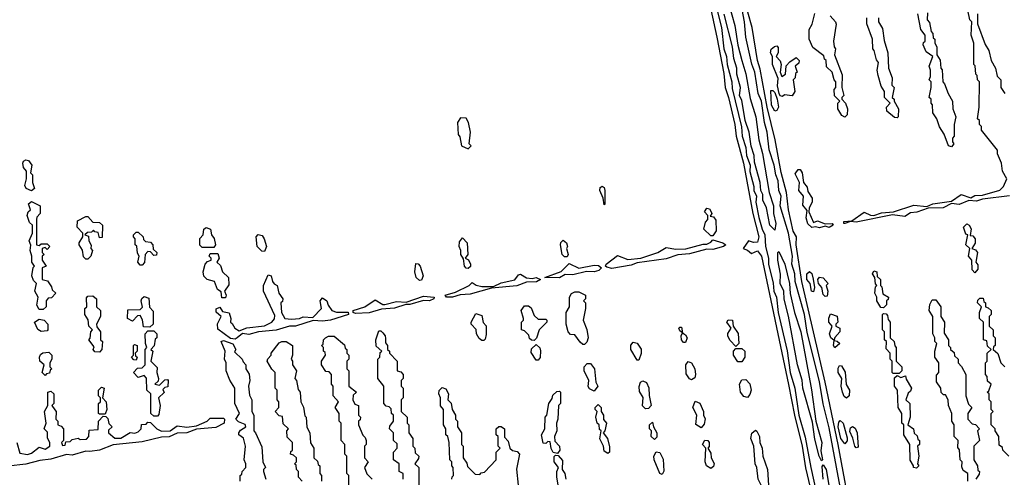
# Model space of a CAD drawing. Extents: x 2737310 to 2869991, y 870230 to 1012730.
# Tile 302 of 479: x 2788784 to 2793858, y 945095 to 947456. Entities that reach past the tile are written whole.
import ezdxf

# ---------------------------------------------------------------- set-up
doc = ezdxf.new("R2010")
doc.units = 0

msp = doc.modelspace()

# ---------------------------------------------------------------- linework, layer by layer
at = {"layer": '0CON02XD'}
for points in [[(2792224.3, 948065), (2792375.6, 947365), (2792411.7, 947178.3), (2792420, 947105), (2792435.7, 947054.3), (2792468.5, 946915), (2792476.7, 946855), (2792513.3, 946715), (2792561.9, 946455), (2792592.5, 946335), (2792585, 946308), (2792565, 946306), (2792540, 946315), (2792512.5, 946275), (2792535, 946267.5), (2792555, 946250), (2792585, 946263.3), (2792605.8, 946235), (2792745.8, 945574.2), (2792776.7, 945415), (2792816.5, 945255), (2792833.2, 945143.2), (2792897.5, 944875)], [(2792356.7, 947585), (2792400, 947415), (2792412.5, 947305), (2792426.7, 947265), (2792428.8, 947225), (2792453.3, 947135), (2792455, 947100), (2792503, 946903), (2792506.7, 946855), (2792526.4, 946796.4), (2792528.8, 946755), (2792547.5, 946705), (2792547, 946673), (2792567.5, 946595), (2792567.5, 946575), (2792580, 946545), (2792577.5, 946515), (2792592, 946435), (2792610, 946375), (2792623.3, 946345), (2792627.5, 946285), (2792643.3, 946225), (2792642, 946195), (2792666.4, 946096.4), (2792670, 946055), (2792683.3, 946025), (2792692, 945945), (2792738.3, 945748.3), (2792754.3, 945635), (2792778.8, 945555), (2792799.2, 945415), (2792832, 945302), (2792860, 945145), (2792964.2, 944675)], [(2792438.8, 947535), (2792468.8, 947425), (2792484.2, 947324.2), (2792505.8, 947245.8), (2792526.1, 947176.1), (2792548.8, 947048.8), (2792576.7, 946955), (2792592, 946835), (2792611.2, 946765), (2792646.2, 946565), (2792667.5, 946495), (2792667.5, 946455), (2792680, 946405), (2792675, 946370)], [(2793031.2, 944945), (2792955, 945350), (2792923.8, 945473.8), (2792905, 945590), (2792841.7, 945841.7), (2792828.6, 945935), (2792780, 946105), (2792778, 946145), (2792763.3, 946195), (2792765.8, 946235), (2792745.8, 946355), (2792702.5, 946495), (2792708, 946545), (2792696.2, 946575), (2792692, 946625), (2792680, 946655), (2792672, 946705), (2792646.2, 946785), (2792636, 946875), (2792621.2, 946925), (2792605.8, 947035), (2792588.8, 947075), (2792571.2, 947185), (2792556, 947226), (2792526.2, 947365), (2792519.2, 947445), (2792500.8, 947535)], [(2793885, 946547.1), (2793745, 946530), (2793715, 946520), (2793675, 946523.3), (2793625, 946502.5), (2793585, 946507.5), (2793542.5, 946485), (2793465, 946483.8), (2793407, 946463), (2793375, 946460), (2793345, 946441.1), (2793281.2, 946448.8), (2793095, 946412), (2793065, 946413.8), (2793035.8, 946404.2), (2793030, 946405), (2793030, 946415), (2793071.7, 946418.3), (2793135, 946463.3), (2793167.7, 946447.7), (2793185, 946446), (2793225, 946458.8), (2793286.4, 946463.6), (2793390.7, 946499.3), (2793457.5, 946492.5), (2793490, 946505), (2793585, 946520), (2793635, 946553.3), (2793685, 946536.7), (2793705, 946548), (2793745, 946550), (2793835, 946576.7), (2793853.3, 946595), (2793870, 946635), (2793847.5, 946675), (2793842.5, 946715), (2793823, 946763), (2793821.7, 946781.7), (2793740, 946885), (2793740, 946905), (2793730, 946915), (2793730, 946935), (2793720, 946945), (2793727.5, 947005), (2793730, 947135), (2793720, 947145), (2793717, 947167), (2793710, 947175), (2793707, 947217), (2793700, 947225), (2793700, 947335), (2793687.5, 947375), (2793690, 947445), (2793680, 947455), (2793670, 947505)], [(2792675, 946370), (2792650, 946395), (2792632.5, 946485), (2792612.5, 946525), (2792613, 946553), (2792602.5, 946575), (2792600, 946615), (2792570.7, 946720.7), (2792568.8, 946755), (2792553.6, 946803.6), (2792543.3, 946875), (2792522.5, 946935), (2792505, 947040), (2792493.6, 947063.6), (2792497.5, 947105), (2792480, 947175), (2792480, 947205), (2792463.8, 947255), (2792456.2, 947315), (2792413.6, 947483.6)], [(2793075.7, 944865), (2793001.4, 945265), (2792934.4, 945585), (2792814.2, 946105.8), (2792785.6, 946295), (2792786, 946335), (2792770, 946365), (2792745.8, 946475), (2792735.9, 946564.1), (2792708, 946668), (2792677.1, 946835), (2792635.6, 947005), (2792600.3, 947200.3), (2792585.6, 947245), (2792558.6, 947415), (2792535.6, 947495)], [(2793035, 946952.5), (2793020.7, 946960.7), (2793000, 946995), (2793000, 947025), (2793010, 947035), (2792983, 947063), (2792980, 947095), (2792990, 947105), (2792990, 947135), (2792980, 947145), (2792970, 947185), (2792941.7, 947211.7), (2792940, 947245), (2792931.7, 947251.7), (2792928.3, 947268.3), (2792871.7, 947311.7), (2792852.5, 947355), (2792852.5, 947405), (2792867, 947433), (2792881.7, 947488.3)], [(2792960, 947475), (2792987.5, 947445), (2792991.7, 947431.7), (2792977.5, 947345), (2792980, 947315), (2792987.5, 947305), (2792982.5, 947275), (2793021.7, 947171.7), (2793020, 947105), (2793030, 947065), (2793020, 947055), (2793020, 947045), (2793040, 947025), (2793050, 946995), (2793047.5, 946965), (2793035, 946952.5)], [(2793305, 946950), (2793291.7, 946951.7), (2793253, 946983), (2793250, 947005), (2793270, 947025), (2793240, 947055), (2793240, 947085), (2793223, 947113), (2793208.3, 947168.3), (2793202.5, 947195), (2793210, 947235), (2793198.3, 947248.3), (2793187, 947297), (2793180, 947305), (2793177.5, 947355), (2793150, 947435), (2793150, 947465)], [(2793210, 947465), (2793210, 947445), (2793229.3, 947409.3), (2793238.3, 947348.3), (2793257.5, 947285), (2793260, 947205), (2793280, 947155), (2793278.3, 947118.3), (2793290, 947105), (2793280, 947055), (2793290, 947045), (2793290, 947035), (2793312.5, 946995), (2793310, 946955), (2793305, 946950)], [(2793585, 946800), (2793570, 946805), (2793547.5, 946865), (2793523, 946903), (2793510, 946945), (2793490, 946975), (2793487, 947017), (2793480, 947025), (2793480, 947045), (2793470, 947055), (2793480, 947105), (2793480, 947135), (2793470, 947145), (2793477.5, 947162.5), (2793477.5, 947195), (2793470, 947215), (2793490, 947265), (2793455, 947290), (2793440, 947325), (2793441.7, 947338.3), (2793450, 947345), (2793450, 947375), (2793427.5, 947405), (2793412.5, 947485)], [(2793461.7, 947491.7), (2793460, 947455), (2793471.7, 947441.7), (2793480, 947395), (2793490, 947385), (2793491.7, 947361.7), (2793500, 947355), (2793500, 947335), (2793510, 947315), (2793510, 947275), (2793527, 947247), (2793530, 947205), (2793537, 947197), (2793540, 947135), (2793550, 947125), (2793567.5, 947075), (2793590, 947035), (2793592.5, 946995), (2793607.5, 946955), (2793600, 946915), (2793600, 946855), (2793590, 946845), (2793590, 946825), (2793597.5, 946815), (2793585, 946800)], [(2793720, 947485), (2793720, 947435), (2793758.3, 947328.3), (2793777, 947297), (2793790, 947245), (2793812.5, 947205), (2793820, 947165), (2793840, 947145), (2793840, 947105), (2793860, 947075)], [(2792715, 947060), (2792703.3, 947063.3), (2792697.5, 947075), (2792688.8, 947115), (2792693, 947153), (2792662.5, 947225), (2792663.3, 947265), (2792653.3, 947285), (2792656.4, 947303.6), (2792673, 947317), (2792685, 947320), (2792691.7, 947311.7), (2792692.5, 947285), (2792682.5, 947265), (2792702.5, 947242.5), (2792707.5, 947225), (2792702.5, 947185), (2792711.7, 947161.7), (2792730, 947175), (2792733, 947217), (2792751.7, 947238.3), (2792785, 947260), (2792800, 947245), (2792798.3, 947231.7), (2792780, 947215), (2792790, 947185), (2792781.7, 947178.3), (2792780, 947155), (2792770, 947145), (2792777.5, 947085), (2792765, 947062.5), (2792725, 947067.5), (2792715, 947060)], [(2792675, 946983.3), (2792657.5, 947015), (2792655, 947090), (2792665, 947090), (2792675, 947080), (2792687.5, 947045), (2792693.3, 947005), (2792685, 946987.5), (2792675, 946983.3)], [(2791095, 946790), (2791110, 946805), (2791100, 946815), (2791107.5, 946875), (2791097.5, 946925), (2791085, 946947.5), (2791055, 946950), (2791040, 946925), (2791043, 946863), (2791051.7, 946851.7), (2791060, 946805), (2791095, 946790)], [(2788845, 946572.5), (2788817.5, 946585), (2788810.7, 946600.7), (2788820, 946635), (2788820, 946675), (2788803.9, 946693.9), (2788800, 946715), (2788803.8, 946726.2), (2788815, 946732.5), (2788829.3, 946729.3), (2788847.5, 946705), (2788840, 946665), (2788850, 946655), (2788850, 946615), (2788860, 946585), (2788845, 946572.5)], [(2792905, 946381.4), (2792885, 946387.5), (2792865, 946383.3), (2792845, 946402.5), (2792836.7, 946433.3), (2792841.7, 946471.7), (2792819.5, 946499.5), (2792822.5, 946545), (2792798, 946575), (2792802.5, 946615), (2792780.7, 946660.7), (2792795, 946683.3), (2792805, 946682.5), (2792816.7, 946665), (2792822.5, 946615), (2792842.5, 946592.5), (2792845, 946570), (2792866.7, 946535), (2792867.5, 946515), (2792852.5, 946485), (2792850, 946465), (2792875, 946410), (2792895, 946417.5), (2792935, 946402.5), (2792970, 946405), (2792976.2, 946395), (2792955, 946384.3), (2792935, 946390), (2792905, 946381.4)], [(2791795, 946500), (2791790, 946535), (2791773.3, 946575), (2791775, 946590), (2791785, 946597.5), (2791795, 946590), (2791800, 946575), (2791800, 946505), (2791795, 946500)], [(2788905, 945960), (2788885, 945960), (2788873, 945983), (2788880, 946025), (2788862.5, 946055), (2788870, 946095), (2788855, 946110), (2788847.5, 946135), (2788853, 946177), (2788860, 946185), (2788847.5, 946205), (2788847.5, 946235), (2788837.5, 946265), (2788841.7, 946291.7), (2788832.5, 946315), (2788850, 946355), (2788850, 946395), (2788835, 946410), (2788822.5, 946445), (2788827.5, 946465), (2788840, 946475), (2788830, 946505), (2788845, 946517.5), (2788890, 946495), (2788890, 946455), (2788873, 946437), (2788870, 946425), (2788870, 946295), (2788885, 946290), (2788895, 946300), (2788925, 946300), (2788940, 946285), (2788925, 946270), (2788915, 946280), (2788900, 946275), (2788900, 946255), (2788910, 946245), (2788900, 946235), (2788900, 946215), (2788920, 946185), (2788900, 946175), (2788900, 946115), (2788928.3, 946108.3), (2788948.3, 946078.3), (2788951.7, 946061.7), (2788970, 946045), (2788948.3, 946021.7), (2788931.7, 946018.3), (2788920, 946005), (2788920, 945975), (2788905, 945960)], [(2792355, 946340), (2792345, 946340), (2792310, 946375), (2792318.3, 946411.7), (2792330, 946425), (2792330, 946445), (2792313.3, 946465), (2792325, 946482.5), (2792339.3, 946479.3), (2792347.5, 946465), (2792350, 946455), (2792341.7, 946441.7), (2792358.3, 946438.3), (2792371.7, 946421.7), (2792373, 946367), (2792355, 946340)], [(2789135, 946220), (2789125, 946220), (2789113, 946233), (2789107, 946267), (2789090, 946295), (2789090, 946305), (2789110, 946335), (2789110, 946355), (2789080, 946385), (2789081.7, 946418.3), (2789125, 946440), (2789135, 946440), (2789161.7, 946411.7), (2789195, 946410), (2789210, 946395), (2789208.3, 946331.7), (2789195, 946330), (2789188.3, 946358.3), (2789171.7, 946361.7), (2789165, 946370), (2789155, 946360), (2789133, 946357), (2789120, 946345), (2789138.3, 946338.3), (2789140, 946315), (2789151.7, 946291.7), (2789150, 946275), (2789160, 946265), (2789150, 946235), (2789135, 946220)], [(2789785, 946280), (2789725, 946280), (2789713, 946293), (2789713, 946327), (2789730, 946345), (2789732.5, 946375), (2789745, 946383.3), (2789767.5, 946375), (2789772.5, 946345), (2789786.4, 946326.4), (2789792.5, 946295), (2789785, 946280)], [(2793705, 946150), (2793692.5, 946165), (2793690, 946215), (2793672.5, 946235), (2793680, 946275), (2793660, 946295), (2793670, 946345), (2793660, 946350), (2793647.5, 946385), (2793665, 946402.5), (2793676.4, 946396.4), (2793686.4, 946376.4), (2793681.7, 946341.7), (2793695, 946340), (2793707.5, 946325), (2793707, 946303), (2793690, 946275), (2793708.3, 946268.3), (2793720, 946255), (2793710, 946205), (2793721.7, 946191.7), (2793721.7, 946168.3), (2793705, 946150)], [(2789415, 946190), (2789405, 946190), (2789392.5, 946205), (2789400, 946235), (2789390.7, 946250.7), (2789387.5, 946287.5), (2789380, 946295), (2789380, 946325), (2789370, 946335), (2789370, 946345), (2789385, 946360), (2789395, 946360), (2789420, 946335), (2789421.7, 946321.7), (2789431.7, 946311.7), (2789458.3, 946308.3), (2789470, 946295), (2789471.7, 946271.7), (2789490, 946255), (2789488.3, 946241.7), (2789475, 946240), (2789458.3, 946258.3), (2789445, 946260), (2789430, 946245), (2789427, 946203), (2789415, 946190)], [(2790045, 946260), (2790031.7, 946261.7), (2790007.5, 946285), (2790002.5, 946335), (2790013, 946347), (2790033, 946343), (2790043.3, 946325), (2790056.7, 946285), (2790045, 946260)], [(2791095, 946172.5), (2791083.9, 946173.9), (2791076.7, 946185), (2791071.7, 946221.7), (2791056.7, 946245), (2791057.5, 946265), (2791048.8, 946285), (2791050, 946310), (2791065, 946330), (2791090, 946305), (2791092.5, 946245), (2791080, 946225), (2791096.4, 946216.4), (2791107.5, 946195), (2791107, 946183), (2791095, 946172.5)], [(2791591.7, 946231.7), (2791580, 946245), (2791570, 946295), (2791573, 946307), (2791585, 946317.5), (2791602.5, 946305), (2791607.5, 946285), (2791602.5, 946275), (2791610, 946245), (2791605, 946232.5), (2791591.7, 946231.7)], [(2791835, 946172.9), (2791808.8, 946178.8), (2791802.5, 946185), (2791806.7, 946195), (2791865, 946240), (2791918.3, 946218.3), (2791985, 946226), (2792072.5, 946255), (2792115, 946280), (2792165, 946272), (2792216.1, 946273.9), (2792305, 946297.5), (2792325, 946297.5), (2792345, 946307.5), (2792355, 946320), (2792407.5, 946305), (2792422.5, 946295), (2792410, 946285), (2792355, 946270.8), (2792325, 946272), (2792235, 946247.5), (2792175, 946243.1), (2792115, 946222.2), (2791965, 946200.8), (2791935, 946190), (2791835, 946172.9)], [(2789845, 946020), (2789825, 946020), (2789821.7, 946051.7), (2789803.9, 946063.9), (2789787.5, 946105), (2789750, 946115), (2789733, 946133), (2789730, 946155), (2789740, 946195), (2789751.7, 946208.3), (2789770, 946215), (2789770, 946225), (2789760, 946235), (2789765, 946250), (2789805, 946250), (2789812.5, 946225), (2789800, 946205), (2789818.3, 946188.3), (2789830, 946155), (2789860, 946125), (2789861.7, 946088.3), (2789840, 946055), (2789847.5, 946035), (2789845, 946020)], [(2792915, 945180), (2792903.6, 945203.6), (2792881.7, 945291.7), (2792869.3, 945379.3), (2792818.8, 945555), (2792815.7, 945595.7), (2792791.2, 945675), (2792745.9, 945925.9), (2792723.6, 946013.6), (2792722, 946055), (2792703.3, 946095), (2792703.6, 946143.6), (2792690, 946215), (2792690, 946255), (2792695, 946260), (2792726.7, 946195), (2792751.2, 946095), (2792753.9, 946043.9), (2792775.8, 945945), (2792808.8, 945845), (2792863.8, 945546.2), (2792886.7, 945385), (2792916.7, 945275), (2792912.5, 945232.5), (2792920, 945185), (2792915, 945180)], [(2790845, 946110), (2790826.7, 946125), (2790820, 946155), (2790825, 946197.5), (2790837, 946197), (2790847.5, 946185), (2790862.5, 946135), (2790855, 946112.5), (2790845, 946110)], [(2791565, 946124.4), (2791490, 946125), (2791574.1, 946155.9), (2791615, 946197.5), (2791665, 946174), (2791745, 946190), (2791767.3, 946187.3), (2791782.5, 946175), (2791767.4, 946162.6), (2791745, 946155.6), (2791704, 946156), (2791635, 946139.5), (2791595, 946140.8), (2791565, 946124.4)], [(2789895, 945808), (2789870.5, 945810.5), (2789805, 945860), (2789803, 945887), (2789822.5, 945925), (2789796.4, 945946.4), (2789796.4, 945963.6), (2789815, 945972.5), (2789830, 945950), (2789863.3, 945943.3), (2789872.5, 945915), (2789870, 945895), (2789879.3, 945889.3), (2789892.5, 945865), (2789915, 945850), (2789954.1, 945865.9), (2790045, 945876.7), (2790082.5, 945895), (2790097, 945913), (2790099.3, 945929.3), (2790040, 946055), (2790040, 946085), (2790065, 946140), (2790080, 946135), (2790087.5, 946105), (2790095, 946092.5), (2790110, 946085), (2790120, 946045), (2790140, 946015), (2790138.3, 946001.7), (2790130, 945995), (2790132.5, 945945), (2790150, 945915), (2790185, 945910), (2790225.8, 945914.2), (2790245, 945923.3), (2790295, 945920), (2790340, 945965), (2790332.5, 946005), (2790345, 946020), (2790367.5, 946005), (2790373, 945983), (2790392.5, 945955), (2790416.1, 945946.1), (2790476.4, 945946.4), (2790478.8, 945935), (2790385, 945905.7), (2790345, 945900), (2790296.2, 945903.8), (2790205, 945874.2), (2790175, 945874.2), (2790105, 945854.3), (2790014.1, 945845.9), (2789965, 945831.4), (2789932.5, 945837.5), (2789905, 945814), (2789895, 945808)], [(2791015, 946024.4), (2790982.5, 946025), (2790976.7, 946035), (2791030, 946050), (2791100, 946085), (2791115, 946100), (2791136.7, 946086.7), (2791165, 946080), (2791225, 946080), (2791265, 946097.5), (2791335, 946113.8), (2791355, 946140), (2791365, 946142.5), (2791395, 946123.8), (2791425, 946120.8), (2791445.7, 946125.7), (2791467.5, 946115), (2791447.4, 946102.6), (2791395, 946102.5), (2791345, 946083.1), (2791215, 946070), (2791105, 946040), (2791053.9, 946036.1), (2791015, 946024.4)], [(2792875, 946052.5), (2792863.3, 946055), (2792857.5, 946095), (2792840.8, 946115), (2792840, 946145), (2792853.6, 946156.4), (2792865.9, 946145.9), (2792873, 946117), (2792880, 946075), (2792875, 946052.5)], [(2792935, 946027.5), (2792925, 946037.5), (2792917.5, 946075), (2792900, 946095), (2792896.7, 946115), (2792905, 946126.7), (2792923.6, 946123.6), (2792950, 946095), (2792940, 946085), (2792947.5, 946055), (2792945, 946030), (2792935, 946027.5)], [(2793235, 945970), (2793221.7, 945971.7), (2793200, 946005), (2793200, 946025), (2793190, 946045), (2793193, 946077), (2793200, 946085), (2793193, 946093), (2793190, 946125), (2793177.5, 946145), (2793185, 946160), (2793200, 946155), (2793201.7, 946131.7), (2793220, 946115), (2793220, 946085), (2793227, 946077), (2793231.7, 946041.7), (2793260, 946025), (2793258.3, 946011.7), (2793250, 946005), (2793250, 945985), (2793235, 945970)], [(2789195, 945740), (2789171.7, 945741.7), (2789162.5, 945755), (2789168.3, 945768.3), (2789140, 945805), (2789147, 945813), (2789150, 945845), (2789160, 945855), (2789140, 945875), (2789137, 945907), (2789120, 945935), (2789120, 945965), (2789130, 945975), (2789128.3, 946021.7), (2789135, 946030), (2789161.7, 946031.7), (2789180, 946015), (2789180, 945975), (2789200, 945955), (2789200, 945925), (2789180, 945885), (2789181.7, 945871.7), (2789200, 945845), (2789200, 945805), (2789210, 945795), (2789207.5, 945755), (2789195, 945740)], [(2789455, 945870), (2789421.7, 945871.7), (2789417, 945907), (2789405, 945930), (2789391.7, 945928.3), (2789365, 945900), (2789340, 945915), (2789341.7, 945958.3), (2789405, 945960), (2789417.5, 945972.5), (2789410, 946005), (2789413, 946017), (2789425, 946027.5), (2789448.8, 946018.8), (2789453, 945973), (2789471.7, 945951.7), (2789472.5, 945885), (2789455, 945870)], [(2790515, 945940.8), (2790502.5, 945945), (2790502.5, 945955), (2790562.5, 945975), (2790615, 946010), (2790655, 945986.2), (2790665, 945986), (2790725, 946001.4), (2790775, 945998), (2790865, 946030), (2790920, 946025), (2790917.5, 946015), (2790895, 946006.2), (2790865, 946006.7), (2790795, 945986.7), (2790773, 945987), (2790715, 945967.5), (2790648.3, 945961.7), (2790585, 945943.1), (2790515, 945940.8)], [(2791695, 945780), (2791685, 945780), (2791671.7, 945791.7), (2791645, 945830), (2791621.7, 945831.7), (2791610, 945845), (2791600, 945885), (2791600, 945945), (2791617.5, 945975), (2791617.5, 946025), (2791627, 946043), (2791645, 946052.5), (2791665, 946052.5), (2791700, 946035), (2791700, 946015), (2791690, 946005), (2791700, 945995), (2791700, 945965), (2791687.5, 945905), (2791707, 945857), (2791712.5, 945815), (2791707, 945793), (2791695, 945780)], [(2791435, 945800), (2791421.7, 945801.7), (2791411.7, 945811.7), (2791408.3, 945828.3), (2791385, 945850), (2791370, 945855), (2791370, 945895), (2791380, 945905), (2791380, 945915), (2791367.5, 945955), (2791385, 945980), (2791405, 945980), (2791419.3, 945969.3), (2791435, 945930), (2791455, 945910), (2791495, 945910), (2791500, 945905), (2791500, 945895), (2791460, 945855), (2791447, 945813), (2791435, 945800)], [(2793670, 945075), (2793670, 945115), (2793645, 945130), (2793638.3, 945148.3), (2793640, 945175), (2793630, 945185), (2793626.4, 945236.4), (2793618.3, 945248.3), (2793620, 945285), (2793600, 945305), (2793600, 945365), (2793587.5, 945385), (2793587.5, 945425), (2793570, 945465), (2793567.5, 945495), (2793555, 945520), (2793545, 945520), (2793533, 945533), (2793530, 945555), (2793508.3, 945588.3), (2793508.3, 945621.7), (2793520, 945635), (2793520, 945685), (2793500, 945715), (2793500, 945745), (2793510, 945785), (2793500, 945795), (2793500, 945815), (2793490, 945835), (2793490, 945925), (2793470, 945955), (2793473, 945987), (2793485, 946010), (2793505, 946010), (2793530, 945975), (2793530, 945925), (2793550, 945895), (2793548.3, 945838.3), (2793570, 945805), (2793570, 945775), (2793580, 945765), (2793580, 945755), (2793598.3, 945738.3), (2793601.7, 945721.7), (2793620, 945705), (2793620, 945685), (2793637, 945667), (2793660, 945625), (2793660, 945515), (2793673, 945473), (2793690, 945455), (2793670, 945425), (2793670, 945395), (2793691.7, 945371.7), (2793708.3, 945368.3), (2793730, 945345), (2793720, 945335), (2793730, 945285), (2793700, 945255), (2793700, 945185), (2793720, 945155), (2793721.7, 945131.7), (2793730, 945125), (2793728.3, 945111.7), (2793710, 945085)], [(2793880, 945205), (2793850, 945235), (2793848.3, 945248.3), (2793831.7, 945261.7), (2793830, 945305), (2793810, 945335), (2793810, 945345), (2793790, 945365), (2793790, 945425), (2793800, 945435), (2793790, 945445), (2793790, 945485), (2793780, 945495), (2793780, 945525), (2793770, 945535), (2793778.3, 945541.7), (2793790, 945575), (2793771.7, 945591.7), (2793770, 945615), (2793760, 945625), (2793760, 945685), (2793770, 945695), (2793770, 945735), (2793790, 945755), (2793771.7, 945771.7), (2793768.3, 945798.3), (2793750, 945805), (2793750, 945895), (2793730, 945915), (2793730, 945945), (2793740, 945975), (2793720, 945995), (2793721.7, 946008.3), (2793731.7, 946018.3), (2793748.3, 946018.3), (2793751.7, 946001.7), (2793760, 945995), (2793760, 945975), (2793775, 945970), (2793790, 945955), (2793790, 945935), (2793780, 945925), (2793780, 945875), (2793800, 945855), (2793800, 945825), (2793810, 945815), (2793810, 945775), (2793801.7, 945768.3), (2793800, 945755), (2793823.6, 945733.6), (2793840, 945685), (2793860, 945665)], [(2791175, 945800), (2791165, 945800), (2791151.7, 945811.7), (2791137.5, 945835), (2791137, 945857), (2791110, 945885), (2791110, 945895), (2791135, 945940), (2791165, 945930), (2791173, 945893), (2791187, 945877), (2791188.3, 945831.7), (2791182.5, 945807.5), (2791175, 945800)], [(2792985, 945762.5), (2792977.5, 945775), (2792980, 945800), (2792963.8, 945813.8), (2792956.7, 945835), (2792970, 945875), (2792953.3, 945895), (2792953.6, 945916.4), (2792962.5, 945937.5), (2792997, 945927), (2793000, 945895), (2792990, 945885), (2792990, 945875), (2793010, 945865), (2793010, 945845), (2792983.6, 945816.4), (2792980, 945805), (2792980, 945800), (2792997, 945797), (2793010, 945785), (2792985, 945762.5)], [(2793315, 945630), (2793285, 945630), (2793280, 945635), (2793280, 945695), (2793270, 945705), (2793270, 945735), (2793248.3, 945758.3), (2793250, 945795), (2793240, 945805), (2793240, 945845), (2793230, 945855), (2793230, 945935), (2793235, 945940), (2793248.3, 945938.3), (2793255, 945930), (2793258.3, 945908.3), (2793270, 945895), (2793270, 945815), (2793290, 945795), (2793293, 945773), (2793300, 945765), (2793300, 945695), (2793330, 945665), (2793330, 945645), (2793315, 945630)], [(2788895, 945847.5), (2788877, 945857), (2788860, 945895), (2788885, 945910), (2788910, 945905), (2788930, 945885), (2788930, 945855), (2788925, 945850), (2788895, 945847.5)], [(2792475, 945770), (2792445, 945800), (2792433.6, 945823.6), (2792433, 945837), (2792450, 945865), (2792427.5, 945895), (2792435, 945907.5), (2792457.5, 945905), (2792460, 945875), (2792486.4, 945836.4), (2792490, 945785), (2792475, 945770)], [(2789495, 945410), (2789475, 945410), (2789460, 945425), (2789460, 945525), (2789440, 945545), (2789437, 945607), (2789425, 945620), (2789395, 945610), (2789370, 945635), (2789391.7, 945658.3), (2789415, 945660), (2789430, 945675), (2789430, 945755), (2789440, 945765), (2789432.5, 945785), (2789430, 945835), (2789445, 945850), (2789475, 945850), (2789490, 945835), (2789490, 945815), (2789483, 945807), (2789477, 945773), (2789460, 945755), (2789470, 945745), (2789460, 945695), (2789491.7, 945661.7), (2789490, 945635), (2789500, 945605), (2789498.3, 945591.7), (2789480, 945575), (2789505, 945570), (2789531.7, 945598.3), (2789545, 945600), (2789550, 945595), (2789548.3, 945561.7), (2789531.7, 945558.3), (2789521.7, 945548.3), (2789528.3, 945531.7), (2789500, 945505), (2789507.5, 945465), (2789501.7, 945418.3), (2789495, 945410)], [(2790480, 945035), (2790480, 945105), (2790470, 945115), (2790470, 945205), (2790460, 945215), (2790460, 945265), (2790440, 945285), (2790440, 945375), (2790430, 945385), (2790430, 945425), (2790410, 945455), (2790427.5, 945485), (2790400, 945515), (2790400, 945565), (2790390, 945575), (2790390, 945625), (2790378.3, 945638.3), (2790361.7, 945641.7), (2790340, 945675), (2790340, 945695), (2790360, 945725), (2790358.3, 945738.3), (2790350, 945745), (2790350, 945765), (2790340, 945775), (2790348.3, 945781.7), (2790350, 945805), (2790360, 945815), (2790375, 945822.5), (2790405, 945822.5), (2790458.3, 945778.3), (2790461.7, 945761.7), (2790470, 945755), (2790470, 945735), (2790480, 945725), (2790480, 945705), (2790470, 945695), (2790470, 945655), (2790480, 945645), (2790480, 945565), (2790520, 945535), (2790501.7, 945518.3), (2790500, 945495), (2790511.7, 945471.7), (2790530, 945465), (2790530, 945415), (2790540, 945405), (2790538.3, 945391.7), (2790530, 945385), (2790530, 945365), (2790551.7, 945311.7), (2790565, 945300), (2790570, 945285), (2790570, 945265), (2790560, 945255), (2790560, 945195), (2790580, 945175), (2790560, 945145), (2790573, 945113), (2790600, 945085)], [(2790760, 945085), (2790760, 945115), (2790740, 945125), (2790740, 945165), (2790710, 945185), (2790710, 945225), (2790730, 945245), (2790728.3, 945268.3), (2790710, 945285), (2790710, 945325), (2790690, 945345), (2790691.7, 945358.3), (2790710, 945385), (2790710, 945415), (2790700, 945425), (2790698.3, 945448.3), (2790688.3, 945458.3), (2790671.7, 945461.7), (2790660, 945475), (2790660, 945565), (2790630, 945605), (2790630, 945705), (2790640, 945715), (2790641.7, 945738.3), (2790650, 945745), (2790621.7, 945771.7), (2790620, 945805), (2790635, 945850), (2790645, 945850), (2790655, 945840), (2790667.5, 945825), (2790669.3, 945810.7), (2790668.3, 945788.3), (2790680, 945775), (2790680, 945755), (2790690, 945745), (2790690, 945735), (2790730, 945695), (2790730, 945645), (2790748.3, 945638.3), (2790760, 945625), (2790760, 945605), (2790750, 945595), (2790750, 945565), (2790760, 945555), (2790760, 945505), (2790750, 945495), (2790750, 945435), (2790780, 945405), (2790780, 945375), (2790790, 945365), (2790790, 945325), (2790810, 945295), (2790810, 945255), (2790820, 945245), (2790821.7, 945221.7), (2790840, 945205), (2790838.3, 945191.7), (2790820, 945165), (2790840, 945145), (2790840, 945045)], [(2792215, 945790), (2792205, 945790), (2792193.6, 945803.6), (2792192.5, 945825), (2792200, 945840), (2792185, 945850), (2792180, 945865), (2792185, 945870), (2792195, 945870), (2792200, 945840), (2792215, 945830), (2792223.3, 945815), (2792215, 945790)], [(2789385, 945700), (2789371.7, 945701.7), (2789360, 945715), (2789370, 945725), (2789370, 945775), (2789375, 945780), (2789390, 945775), (2789390, 945745), (2789380, 945735), (2789381.7, 945721.7), (2789390, 945715), (2789385, 945700)], [(2789920, 945075), (2789920, 945105), (2789928.3, 945111.7), (2789930, 945125), (2789950, 945145), (2789950, 945165), (2789940, 945185), (2789947.5, 945255), (2789937, 945297), (2789913.6, 945313.6), (2789912.5, 945325), (2789921.7, 945338.3), (2789950, 945355), (2789946.7, 945366.7), (2789911.7, 945381.7), (2789897.5, 945395), (2789917.5, 945425), (2789893.3, 945475), (2789892.5, 945555), (2789866.4, 945596.4), (2789847.5, 945645), (2789847.5, 945685), (2789840, 945705), (2789842.5, 945745), (2789822.5, 945795), (2789835, 945800), (2789883, 945783), (2789897.5, 945755), (2789891.7, 945741.7), (2789930, 945705), (2789935, 945690), (2789950, 945675), (2789950, 945655), (2789967, 945627), (2789970, 945595), (2789962.5, 945565), (2789968.3, 945518.3), (2789980, 945495), (2789980, 945435), (2789990, 945415), (2789990, 945335), (2790000, 945325), (2790031.7, 945251.7), (2790037.5, 945175), (2790050, 945145), (2790040, 945135), (2790040, 945125), (2790052.5, 945085)], [(2790240, 945075), (2790220, 945095), (2790220, 945125), (2790210, 945135), (2790208.3, 945158.3), (2790200, 945165), (2790210, 945175), (2790210, 945195), (2790195, 945210), (2790180, 945215), (2790181.7, 945228.3), (2790190, 945235), (2790190, 945275), (2790163, 945303), (2790160, 945335), (2790170, 945345), (2790141.7, 945371.7), (2790138.3, 945408.3), (2790121.7, 945411.7), (2790100, 945435), (2790120, 945455), (2790120, 945485), (2790110, 945495), (2790110, 945545), (2790100, 945555), (2790100, 945635), (2790083, 945653), (2790060, 945695), (2790063, 945707), (2790080, 945725), (2790080, 945735), (2790120.8, 945789.2), (2790135, 945796.2), (2790156.4, 945796.4), (2790190, 945775), (2790190, 945725), (2790182.5, 945705), (2790190, 945695), (2790190, 945675), (2790210, 945645), (2790202.5, 945605), (2790210, 945595), (2790218.3, 945548.3), (2790230, 945535), (2790232.5, 945485), (2790247, 945457), (2790253, 945413), (2790260, 945405), (2790263, 945353), (2790280, 945325), (2790283, 945273), (2790300, 945245), (2790300, 945195), (2790318.3, 945178.3), (2790321.7, 945161.7), (2790330, 945155), (2790330, 945115), (2790340, 945105), (2790340, 945075)], [(2791455, 945700), (2791445, 945700), (2791419.3, 945739.3), (2791421.7, 945758.3), (2791445, 945780), (2791463.6, 945763.6), (2791468.3, 945748.3), (2791466.7, 945713.3), (2791455, 945700)], [(2791975, 945700), (2791965, 945700), (2791933.3, 945755), (2791933.6, 945776.4), (2791945, 945792.5), (2791966.4, 945786.4), (2791986.4, 945756.4), (2791986.4, 945733.6), (2791975, 945700)], [(2788915, 945620), (2788900, 945635), (2788910, 945675), (2788887.5, 945695), (2788886.7, 945715), (2788891.2, 945728.8), (2788903, 945737), (2788935, 945740), (2788950, 945725), (2788950, 945705), (2788940, 945685), (2788940, 945665), (2788950, 945655), (2788941.7, 945648.3), (2788938.3, 945631.7), (2788921.7, 945628.3), (2788915, 945620)], [(2792505, 945690), (2792485, 945690), (2792462.5, 945725), (2792462.5, 945745), (2792475, 945760), (2792505, 945760), (2792520, 945745), (2792520, 945715), (2792505, 945690)], [(2791745, 945540), (2791720.7, 945550.7), (2791713.6, 945563.6), (2791716.7, 945595), (2791692.5, 945645), (2791692.5, 945665), (2791708.3, 945681.7), (2791725, 945682.5), (2791746.7, 945655), (2791753.3, 945585), (2791762.5, 945565), (2791745, 945540)], [(2792245, 945597.5), (2792235, 945602.5), (2792218.3, 945628.3), (2792216.7, 945675), (2792228.3, 945691.7), (2792246.4, 945686.4), (2792262.5, 945655), (2792266.7, 945625), (2792262.5, 945607.5), (2792255, 945602.5), (2792245, 945597.5)], [(2793045, 945502.5), (2793031.7, 945511.7), (2793023.3, 945535), (2793017.5, 945565), (2793020, 945605), (2793001.2, 945635), (2793001.2, 945658.8), (2793008.3, 945671.7), (2793019.3, 945669.3), (2793037, 945637), (2793043, 945573), (2793060, 945545), (2793057.5, 945515), (2793045, 945502.5)], [(2793405, 945142.5), (2793390, 945145), (2793390, 945155), (2793373, 945183), (2793370, 945265), (2793340, 945315), (2793340, 945365), (2793330, 945375), (2793330, 945425), (2793310, 945455), (2793307.5, 945545), (2793292.5, 945565), (2793292.5, 945607.5), (2793305, 945620), (2793325, 945610), (2793348.3, 945618.3), (2793351.7, 945601.7), (2793380, 945555), (2793375, 945540), (2793361.7, 945528.3), (2793350, 945495), (2793370, 945475), (2793372.5, 945405), (2793360, 945365), (2793390, 945345), (2793393, 945323), (2793408.3, 945308.3), (2793411.7, 945291.7), (2793420, 945285), (2793420, 945265), (2793410, 945255), (2793417.5, 945205), (2793410, 945165), (2793417.5, 945155), (2793405, 945142.5)], [(2792008.3, 945448.3), (2791993.3, 945463.3), (2791996.4, 945506.4), (2791978.3, 945538.3), (2791976.1, 945563.9), (2791983.8, 945586.2), (2791995, 945592.5), (2792013.3, 945583.3), (2792026.4, 945556.4), (2792027, 945517), (2792037.5, 945465), (2792025, 945450), (2792008.3, 945448.3)], [(2792535, 945507.5), (2792515, 945512.5), (2792497.5, 945535), (2792492.5, 945575), (2792505, 945597.5), (2792525, 945600), (2792547, 945577), (2792552.5, 945545), (2792547, 945523), (2792535, 945507.5)], [(2788770, 945275), (2788785, 945220), (2788825, 945212.5), (2788845, 945220), (2788885, 945250), (2788915, 945240), (2788940, 945255), (2788940, 945275), (2788927, 945297), (2788927.5, 945327.5), (2788910, 945345), (2788920, 945375), (2788912.5, 945435), (2788930, 945465), (2788930, 945535), (2788945, 945540), (2788960, 945525), (2788960, 945475), (2788950, 945465), (2788965, 945442.5), (2788972.5, 945435), (2788970, 945395), (2788980, 945385), (2788980, 945365), (2788998.3, 945358.3), (2789010, 945345), (2789010, 945285), (2789000, 945275), (2789005, 945260), (2789018.3, 945261.7), (2789021.7, 945278.3), (2789045, 945280), (2789055, 945290), (2789085, 945297.5), (2789095, 945290), (2789128.3, 945291.7), (2789140, 945305), (2789141.7, 945338.3), (2789188.3, 945341.7), (2789190, 945385), (2789215, 945410), (2789228.3, 945408.3), (2789238.3, 945398.3), (2789243, 945373), (2789260, 945355), (2789241.7, 945338.3), (2789242.5, 945325), (2789275, 945297.5), (2789305, 945297.5), (2789353, 945327), (2789377.5, 945322.5), (2789395, 945330), (2789410, 945345), (2789411.7, 945368.3), (2789435, 945370), (2789445, 945380), (2789458.3, 945378.3), (2789490, 945345), (2789515, 945333.8), (2789560, 945335), (2789595, 945360), (2789645, 945353.3), (2789695, 945360), (2789750, 945385), (2789765, 945400), (2789835, 945400), (2789840, 945395), (2789837.5, 945375), (2789795, 945351.4), (2789695, 945343.3), (2789645, 945324.4), (2789595, 945322), (2789555, 945304.4), (2789515, 945301.4), (2789415, 945278.6), (2789265, 945262), (2789195, 945235.7), (2789145, 945227.5), (2789125, 945230.8), (2789055, 945209.2), (2789025, 945212.5), (2788945, 945188.1), (2788887.8, 945182.2), (2788815, 945162.2), (2788725, 945151.9)], [(2789225, 945420), (2789195, 945420), (2789190, 945425), (2789190, 945475), (2789200, 945485), (2789200, 945505), (2789190, 945515), (2789190, 945545), (2789205, 945560), (2789220, 945555), (2789210, 945505), (2789230, 945485), (2789232.5, 945445), (2789225, 945420)], [(2791010, 945085), (2791011.7, 945098.3), (2791020, 945105), (2791017.5, 945145), (2791010, 945155), (2791010, 945175), (2791000, 945185), (2790997.5, 945275), (2790990, 945305), (2790980, 945315), (2790980, 945345), (2790967.5, 945365), (2790967.5, 945445), (2790953, 945463), (2790952.5, 945505), (2790943.3, 945525), (2790946.4, 945543.6), (2790961.7, 945558.3), (2790980.7, 945550.7), (2790993.3, 945525), (2790990, 945495), (2791007, 945477), (2791012.5, 945445), (2791030, 945415), (2791030, 945395), (2791040, 945385), (2791040, 945355), (2791060, 945325), (2791060, 945265), (2791070, 945255), (2791070, 945195), (2791088.3, 945168.3), (2791091.7, 945151.7), (2791131.7, 945111.7), (2791155, 945110), (2791161.7, 945118.3), (2791178.3, 945121.7), (2791240, 945185), (2791240, 945225), (2791260, 945245), (2791250, 945255), (2791250, 945305), (2791240, 945315), (2791240, 945345), (2791253, 945357), (2791265, 945357.5), (2791282.5, 945345), (2791283, 945303), (2791301.7, 945281.7), (2791310, 945245), (2791323, 945233), (2791348.3, 945228.3), (2791360, 945215), (2791343.3, 945136.7), (2791353.3, 945055)], [(2791555, 945217.5), (2791533, 945223), (2791523, 945243), (2791518.3, 945278.3), (2791505, 945280), (2791495, 945270), (2791481.7, 945271.7), (2791472.5, 945315), (2791490, 945345), (2791492.5, 945405), (2791500, 945415), (2791510, 945475), (2791528.3, 945501.7), (2791531.7, 945518.3), (2791551.7, 945538.3), (2791565, 945540), (2791570, 945535), (2791570, 945475), (2791560, 945465), (2791557.5, 945395), (2791550, 945375), (2791552.5, 945335), (2791540, 945305), (2791541.7, 945281.7), (2791566.4, 945256.4), (2791567.5, 945235), (2791555, 945217.5)], [(2791815, 945217.5), (2791795, 945230), (2791792.5, 945255), (2791773.6, 945293.6), (2791780, 945335), (2791771.7, 945341.7), (2791770, 945365), (2791760, 945375), (2791752.5, 945405), (2791760, 945435), (2791750, 945445), (2791750, 945455), (2791765, 945470), (2791780, 945455), (2791780, 945435), (2791792.5, 945415), (2791793, 945393), (2791807.5, 945375), (2791800, 945335), (2791790, 945325), (2791812.5, 945295), (2791823, 945253), (2791822.5, 945225), (2791815, 945217.5)], [(2792295, 945350), (2792268.3, 945368.3), (2792273.3, 945415), (2792253.3, 945455), (2792265, 945487.5), (2792288.3, 945478.3), (2792307.5, 945435), (2792307.5, 945415), (2792316.4, 945396.4), (2792310.7, 945369.3), (2792295, 945350)], [(2792055, 945290), (2792037.5, 945305), (2792040, 945335), (2792030, 945345), (2792030, 945365), (2792045, 945380), (2792050, 945355), (2792067.5, 945325), (2792067, 945303), (2792055, 945290)], [(2793035, 945267.5), (2793015.8, 945295), (2793001.9, 945355), (2793005, 945380), (2793012.5, 945387.5), (2793026.7, 945375), (2793048.3, 945298.3), (2793047.3, 945282.7), (2793035, 945267.5)], [(2792625, 944997.5), (2792616.4, 945006.4), (2792610, 945045), (2792588.8, 945085), (2792582.5, 945145), (2792573.3, 945165), (2792566.4, 945256.4), (2792551.2, 945295), (2792556.4, 945323.6), (2792575, 945337.5), (2792583, 945333), (2792596.4, 945306.4), (2792597.5, 945275), (2792610, 945245), (2792613.3, 945205), (2792637.5, 945135), (2792643.3, 945055), (2792650, 945035), (2792645, 945000), (2792625, 944997.5)], [(2793095, 945247.5), (2793087.5, 945255), (2793077, 945297), (2793060.7, 945330.7), (2793065, 945350), (2793075, 945357.5), (2793088.3, 945348.3), (2793100, 945325), (2793105, 945250), (2793095, 945247.5)], [(2792345, 945140), (2792323.6, 945153.6), (2792316.7, 945175), (2792320, 945245), (2792302.5, 945265), (2792315, 945287.5), (2792330, 945285), (2792337.5, 945275), (2792336.4, 945253.6), (2792330, 945245), (2792345, 945220), (2792347.5, 945195), (2792363, 945167), (2792358.8, 945151.2), (2792345, 945140)], [(2792095, 945110), (2792082.5, 945115), (2792053.3, 945185), (2792052.5, 945205), (2792063, 945227), (2792083, 945223), (2792099.3, 945189.3), (2792103, 945127), (2792095, 945110)], [(2791562.5, 945035), (2791552.5, 945095), (2791552.5, 945125), (2791560, 945145), (2791537.5, 945175), (2791538.3, 945201.7), (2791545, 945210), (2791558.3, 945208.3), (2791581.7, 945181.7), (2791580, 945135), (2791592.5, 945115), (2791597.5, 945085)], [(2792923.8, 945085), (2792918.3, 945151.7), (2792925, 945160), (2792940, 945135), (2792952.5, 945055)]]:
    msp.add_lwpolyline(points, dxfattribs=at)

doc.saveas('drawing.dxf')
